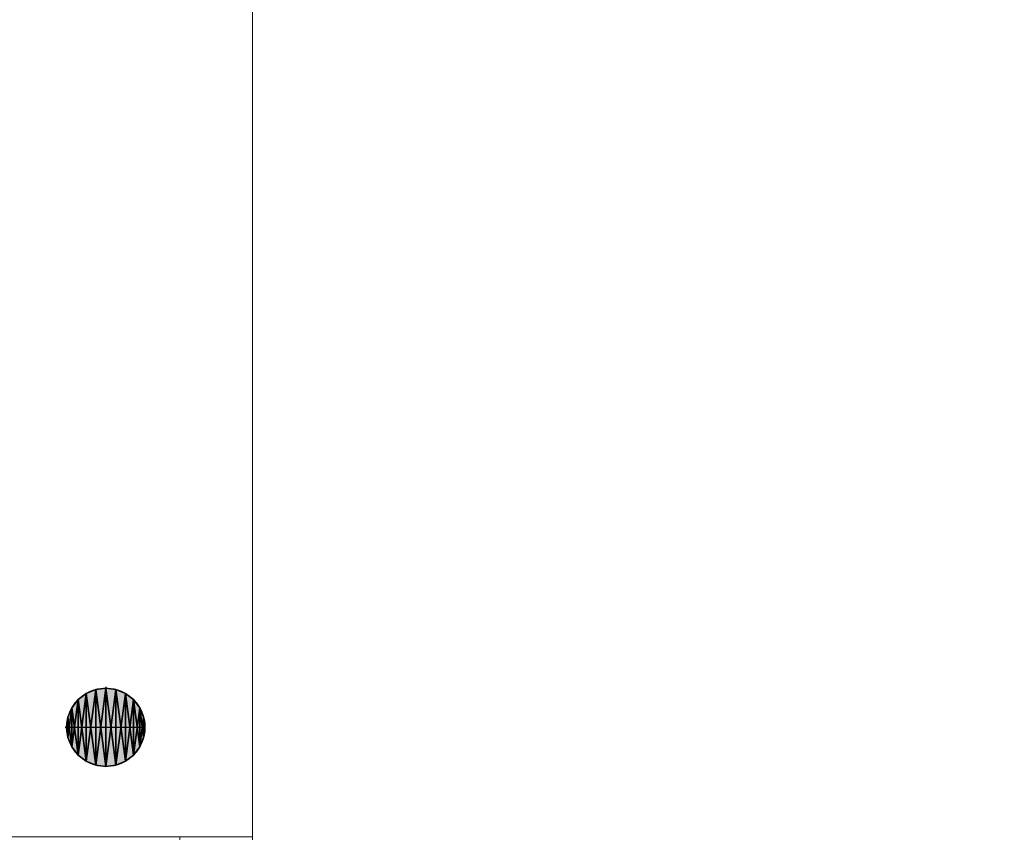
# Model space of a CAD drawing. Header units: inches. Extents: x 15 to 546804, y -66 to 267312.
# Tile 424 of 478: x 435986 to 441402, y 142197 to 146752. Entities that reach past the tile are written whole.
import ezdxf

# ---------------------------------------------------------------- set-up
doc = ezdxf.new("R2010")
doc.units = ezdxf.units.IN
doc.header["$MEASUREMENT"] = 0

msp = doc.modelspace()

# ---------------------------------------------------------------- hatches: boundary and pattern name
at = {"lineweight": 20}
h = msp.add_hatch(color=7, dxfattribs=at)
h.dxf.hatch_style = 1
h.paths.add_polyline_path([(436459.5, 143073.1), (436459.5, 142857.7), (436674.9, 142857.7, 0.414214)])
h.paths.add_polyline_path([(436459.5, 143073.1, 0.414214), (436244.1, 142857.7), (436459.5, 142857.7)])
h.paths.add_polyline_path([(436459.5, 142857.7), (436244.1, 142857.7, 0.414214), (436459.5, 142642.3)])
h.paths.add_polyline_path([(436674.9, 142857.7), (436459.5, 142857.7), (436459.5, 142642.3, 0.414214)])

# ---------------------------------------------------------------- linework, layer by layer
at = {"color": 7, "lineweight": 20}
for p, q in [((437267.1, 156655.7, 300), (437267.1, 142255.7, 300)), ((437267.1, 156655.7), (437267.1, 142255.7)), ((437267.1, 156655.7, 300), (437267.1, 142255.7, 300)), ((437267.1, 156655.7, 300), (437267.1, 142255.7, 300)), ((437267.1, 156655.7, 3000), (437267.1, 142239.2, 3000)), ((437267.1, 142255.7, 300), (437267.1, 156655.7, 300)), ((436867.1, 142255.7, 300), (425667.1, 142255.7, 300)), ((437267.1, 142255.7, 300), (425667.1, 142255.7, 300)), ((428126.8, 142255.7, 300), (436867.1, 142255.7, 300)), ((436867.1, 142255.7, 300), (435867.1, 142255.7, 300)), ((436867.1, 142255.7), (435867.1, 142255.7)), ((437267.1, 142255.7, 300), (436867.1, 142255.7, 300)), ((437267.1, 142255.7), (436867.1, 142255.7)), ((436867.1, 142255.7, 300), (436867.1, 142255.7)), ((436867.1, 142239.2, 3000), (436867.1, 142255.7, 3000)), ((436867.1, 142255.7, 300), (436867.1, 142255.7, 3000)), ((436867.1, 142255.7, 300), (436867.1, 142239.2, 3000)), ((437267.1, 142255.7, 300), (436867.1, 142255.7, 300)), ((436867.1, 142255.7, 300), (437267.1, 142255.7, 300)), ((437267.1, 142255.7, 300), (437267.1, 142255.7)), ((437267.1, 142255.7, 300), (437267.1, 142239.2, 3000))]:
    msp.add_line(p, q, dxfattribs=at)
at = {"color": 7}
for p, q in [((436403.7, 143065.8, 0), (436403.7, 143065.8, 7000)), ((436403.8, 143065.8, 0), (436403.8, 143065.8, 7000)), ((436459.5, 143080.7, 0), (436459.5, 143073.1, 0)), ((436459.5, 143080.7, 0), (436459.5, 143073.1, 0)), ((436459.5, 143073.1, 0), (436459.5, 143073.1, 7000)), ((436459.5, 143073.1, 0), (436459.5, 142642.3, 0)), ((436459.5, 143073.1, 0), (436459.5, 143073.1, 7000)), ((436459.5, 143073.1, 0), (436459.5, 142642.3, 0)), ((436515.3, 143065.8, 0), (436515.3, 143065.8, 7000)), ((436515.3, 143065.8, 0), (436515.3, 143065.8, 7000)), ((436307.2, 143010, 0), (436307.2, 143010, 7000)), ((436307.2, 143010, 0), (436307.2, 143010, 7000)), ((436351.8, 143044.3, 0), (436351.8, 143044.3, 7000)), ((436351.8, 143044.3, 0), (436351.8, 143044.3, 7000)), ((436567.2, 143044.3, 0), (436567.2, 143044.3, 7000)), ((436567.2, 143044.3, 0), (436567.2, 143044.3, 7000)), ((436611.8, 143010, 0), (436611.8, 143010, 7000)), ((436611.8, 143010, 0), (436611.8, 143010, 7000)), ((436272.9, 142965.4, 0), (436272.9, 142965.4, 7000)), ((436272.9, 142965.4, 0), (436272.9, 142965.4, 7000)), ((436646.1, 142965.4, 0), (436646.1, 142965.4, 7000)), ((436646.1, 142965.4, 0), (436646.1, 142965.4, 7000)), ((436251.4, 142913.4, 0), (436251.4, 142913.4, 7000)), ((436251.4, 142913.4, 0), (436251.4, 142913.4, 7000)), ((436667.6, 142913.4, 0), (436667.6, 142913.4, 7000)), ((436667.6, 142913.4, 0), (436667.6, 142913.4, 7000)), ((436236.5, 142857.7, 0), (436244.1, 142857.7, 0)), ((436236.5, 142857.7, 0), (436244.1, 142857.7, 0)), ((436244.1, 142857.7, 0), (436244.1, 142857.7, 7000)), ((436244.1, 142857.7, 0), (436674.9, 142857.7, 0)), ((436244.1, 142857.7, 0), (436244.1, 142857.7, 7000)), ((436244.1, 142857.7, 0), (436674.9, 142857.7, 0)), ((436674.9, 142857.7, 0), (436674.9, 142857.7, 7000)), ((436674.9, 142857.7, 0), (436674.9, 142857.7, 7000)), ((436251.4, 142801.9, 0), (436251.4, 142801.9, 7000)), ((436251.4, 142801.9, 0), (436251.4, 142801.9, 7000)), ((436667.6, 142801.9, 0), (436667.6, 142801.9, 7000)), ((436667.6, 142801.9, 0), (436667.6, 142801.9, 7000)), ((436272.9, 142750, 0), (436272.9, 142750, 7000)), ((436272.9, 142750, 0), (436272.9, 142750, 7000)), ((436646.1, 142750, 0), (436646.1, 142750, 7000)), ((436646.1, 142750, 0), (436646.1, 142750, 7000)), ((436307.2, 142705.4, 0), (436307.2, 142705.4, 7000)), ((436307.2, 142705.4, 0), (436307.2, 142705.4, 7000)), ((436611.8, 142705.4, 0), (436611.8, 142705.4, 7000)), ((436611.8, 142705.4, 0), (436611.8, 142705.4, 7000)), ((436351.8, 142671.1, 0), (436351.8, 142671.1, 7000)), ((436351.8, 142671.1, 0), (436351.8, 142671.1, 7000)), ((436403.7, 142649.6, 0), (436403.7, 142649.6, 7000)), ((436403.8, 142649.6, 0), (436403.8, 142649.6, 7000)), ((436459.5, 142642.3, 0), (436459.5, 142642.3, 7000)), ((436459.5, 142642.3, 0), (436459.5, 142642.3, 7000)), ((436515.3, 142649.6, 0), (436515.3, 142649.6, 7000)), ((436515.3, 142649.6, 0), (436515.3, 142649.6, 7000)), ((436567.2, 142671.1, 0), (436567.2, 142671.1, 7000)), ((436567.2, 142671.1, 0), (436567.2, 142671.1, 7000))]:
    msp.add_line(p, q, dxfattribs=at)
for centre in [(436459.5, 142857.7, 7000), (436459.5, 142857.7, 0), (436459.5, 142857.7, 7000), (436459.5, 142857.7, 0)]:
    msp.add_circle(centre, 215.4, dxfattribs=at)
at = {"color": 7, "lineweight": 20}
for points, invisible_edges in [([(435867.1, 143455.7, 300), (436867.1, 142255.7, 300), (435867.1, 157855.7, 300)], 3), ([(435867.1, 142255.7), (435867.1, 157855.7), (436867.1, 142255.7)], 3), ([(437267.1, 156655.7, 300), (436867.1, 142255.7, 300), (437267.1, 142255.7, 300)], 1), ([(437267.1, 142255.7), (436867.1, 142255.7), (437267.1, 156655.7)], 2), ([(450267.1, 156655.7, 300), (437267.1, 142255.7, 300), (437267.1, 156655.7, 300)], 1), ([(437267.1, 142239.2, 3000), (437267.1, 156655.7, 3000), (437267.1, 142255.7, 300)], 2), ([(437267.1, 156655.7, 300), (437267.1, 142255.7, 300), (437267.1, 156655.7, 3000)], 2), ([(437267.1, 156655.7), (437267.1, 142255.7, 300), (437267.1, 142255.7)], 1), ([(437267.1, 142255.7, 300), (437267.1, 156655.7), (437267.1, 156655.7, 300)], 1), ([(436867.1, 142255.7, 300), (435867.1, 143455.7, 300), (435867.1, 142255.7, 300)], 1), ([(436867.1, 142255.7, 300), (435867.1, 142255.7), (436867.1, 142255.7)], 1), ([(435867.1, 142255.7), (436867.1, 142255.7, 300), (435867.1, 142255.7, 300)], 1), ([(442517.1, 135055.7, 300), (436867.1, 142255.7, 300), (437267.1, 142255.7, 300)], 13), ([(437267.1, 142255.7, 300), (436867.1, 142255.7), (437267.1, 142255.7)], 1), ([(436867.1, 142255.7), (437267.1, 142255.7, 300), (436867.1, 142255.7, 300)], 1), ([(442517.1, 135055.7, 300), (437267.1, 142255.7, 300), (442517.1, 136807.1, 300)], 3)]:
    msp.add_3dface(points, dxfattribs=dict(at, invisible_edges=invisible_edges))
msp.add_3dface([(436867.1, 142255.7, 3000), (436867.1, 142239.2, 3000), (436867.1, 142255.7, 300)], dxfattribs=at)

# ---------------------------------------------------------------- meshes
at = {"color": 7}
mesh = msp.add_polyface(dxfattribs=at)
corners = [(436251.4, 142801.9, 7000), (436251.4, 142913.4, 7000), (436244.1, 142857.7, 7000), (436272.9, 142750, 7000), (436272.9, 142965.4, 7000), (436307.2, 142705.4, 7000), (436307.2, 143010, 7000), (436351.8, 142671.1, 7000), (436351.8, 143044.3, 7000), (436403.8, 142649.6, 7000), (436403.8, 143065.8, 7000), (436459.5, 142642.3, 7000), (436459.5, 143073.1, 7000), (436515.3, 142649.6, 7000), (436515.3, 143065.8, 7000), (436567.2, 142671.1, 7000), (436567.2, 143044.3, 7000), (436611.8, 142705.4, 7000), (436611.8, 143010, 7000), (436646.1, 142750, 7000), (436646.1, 142965.4, 7000), (436667.6, 142801.9, 7000), (436667.6, 142913.4, 7000), (436674.9, 142857.7, 7000)]
mesh.append_faces([[corners[k] for k in face] for face in [(0, 1, 2), (22, 21, 23)]], dxfattribs={"vtx0": -1, "color": 7})
mesh.append_faces([[corners[k] for k in face] for face in [(1, 3, 4), (4, 5, 6), (6, 7, 8), (8, 9, 10), (10, 11, 12), (12, 13, 14), (14, 15, 16), (16, 17, 18), (18, 19, 20), (20, 21, 22)]], dxfattribs={"vtx0": -1, "vtx1": -1, "color": 7})
mesh.append_faces([[corners[k] for k in face] for face in [(1, 0, 3), (4, 3, 5), (6, 5, 7), (8, 7, 9), (10, 9, 11), (12, 11, 13), (14, 13, 15), (16, 15, 17), (18, 17, 19), (20, 19, 21)]], dxfattribs={"vtx0": -1, "vtx2": -1, "color": 7})
mesh = msp.add_polyface(dxfattribs=at)
corners = [(436251.4, 142913.4, 0), (436251.4, 142801.9, 0), (436244.1, 142857.7, 0), (436272.9, 142965.4, 0), (436272.9, 142750, 0), (436307.2, 143010, 0), (436307.2, 142705.4, 0), (436351.8, 143044.3, 0), (436351.8, 142671.1, 0), (436403.8, 143065.8, 0), (436403.8, 142649.6, 0), (436459.5, 143073.1, 0), (436459.5, 142642.3, 0), (436515.3, 143065.8, 0), (436515.3, 142649.6, 0), (436567.2, 143044.3, 0), (436567.2, 142671.1, 0), (436611.8, 143010, 0), (436611.8, 142705.4, 0), (436646.1, 142965.4, 0), (436646.1, 142750, 0), (436667.6, 142913.4, 0), (436667.6, 142801.9, 0), (436674.9, 142857.7, 0)]
mesh.append_faces([[corners[k] for k in face] for face in [(0, 1, 2), (22, 21, 23)]], dxfattribs={"vtx0": -1, "color": 7})
mesh.append_faces([[corners[k] for k in face] for face in [(1, 3, 4), (4, 5, 6), (6, 7, 8), (8, 9, 10), (10, 11, 12), (12, 13, 14), (14, 15, 16), (16, 17, 18), (18, 19, 20), (20, 21, 22)]], dxfattribs={"vtx0": -1, "vtx1": -1, "color": 7})
mesh.append_faces([[corners[k] for k in face] for face in [(1, 0, 3), (4, 3, 5), (6, 5, 7), (8, 7, 9), (10, 9, 11), (12, 11, 13), (14, 13, 15), (16, 15, 17), (18, 17, 19), (20, 19, 21)]], dxfattribs={"vtx0": -1, "vtx2": -1, "color": 7})
mesh = msp.add_polyface(dxfattribs=at)
corners = [(436251.4, 142801.9, 7000), (436251.4, 142913.4, 7000), (436244.1, 142857.7, 7000), (436272.9, 142750, 7000), (436272.9, 142965.4, 7000), (436307.2, 142705.4, 7000), (436307.2, 143010, 7000), (436351.8, 142671.1, 7000), (436351.8, 143044.3, 7000), (436403.7, 142649.6, 7000), (436403.7, 143065.8, 7000), (436459.5, 142642.3, 7000), (436459.5, 143073.1, 7000), (436515.3, 142649.6, 7000), (436515.3, 143065.8, 7000), (436567.2, 142671.1, 7000), (436567.2, 143044.3, 7000), (436611.8, 142705.4, 7000), (436611.8, 143010, 7000), (436646.1, 142750, 7000), (436646.1, 142965.4, 7000), (436667.6, 142801.9, 7000), (436667.6, 142913.4, 7000), (436674.9, 142857.7, 7000)]
mesh.append_faces([[corners[k] for k in face] for face in [(0, 1, 2), (22, 21, 23)]], dxfattribs={"vtx0": -1, "color": 7})
mesh.append_faces([[corners[k] for k in face] for face in [(1, 3, 4), (4, 5, 6), (6, 7, 8), (8, 9, 10), (10, 11, 12), (12, 13, 14), (14, 15, 16), (16, 17, 18), (18, 19, 20), (20, 21, 22)]], dxfattribs={"vtx0": -1, "vtx1": -1, "color": 7})
mesh.append_faces([[corners[k] for k in face] for face in [(1, 0, 3), (4, 3, 5), (6, 5, 7), (8, 7, 9), (10, 9, 11), (12, 11, 13), (14, 13, 15), (16, 15, 17), (18, 17, 19), (20, 19, 21)]], dxfattribs={"vtx0": -1, "vtx2": -1, "color": 7})
mesh = msp.add_polyface(dxfattribs=at)
corners = [(436251.4, 142913.4, 0), (436251.4, 142801.9, 0), (436244.1, 142857.7, 0), (436272.9, 142965.4, 0), (436272.9, 142750, 0), (436307.2, 143010, 0), (436307.2, 142705.4, 0), (436351.8, 143044.3, 0), (436351.8, 142671.1, 0), (436403.7, 143065.8, 0), (436403.7, 142649.6, 0), (436459.5, 143073.1, 0), (436459.5, 142642.3, 0), (436515.3, 143065.8, 0), (436515.3, 142649.6, 0), (436567.2, 143044.3, 0), (436567.2, 142671.1, 0), (436611.8, 143010, 0), (436611.8, 142705.4, 0), (436646.1, 142965.4, 0), (436646.1, 142750, 0), (436667.6, 142913.4, 0), (436667.6, 142801.9, 0), (436674.9, 142857.7, 0)]
mesh.append_faces([[corners[k] for k in face] for face in [(0, 1, 2), (22, 21, 23)]], dxfattribs={"vtx0": -1, "color": 7})
mesh.append_faces([[corners[k] for k in face] for face in [(1, 3, 4), (4, 5, 6), (6, 7, 8), (8, 9, 10), (10, 11, 12), (12, 13, 14), (14, 15, 16), (16, 17, 18), (18, 19, 20), (20, 21, 22)]], dxfattribs={"vtx0": -1, "vtx1": -1, "color": 7})
mesh.append_faces([[corners[k] for k in face] for face in [(1, 0, 3), (4, 3, 5), (6, 5, 7), (8, 7, 9), (10, 9, 11), (12, 11, 13), (14, 13, 15), (16, 15, 17), (18, 17, 19), (20, 19, 21)]], dxfattribs={"vtx0": -1, "vtx2": -1, "color": 7})
mesh = msp.add_polyface(dxfattribs=at)
corners = [(436351.8, 143044.3, 7000), (436403.8, 143065.8, 0), (436351.8, 143044.3, 0), (436403.8, 143065.8, 7000)]
mesh.append_faces([[corners[k] for k in face] for face in [(0, 1, 2), (1, 0, 3)]], dxfattribs={"vtx0": -1, "color": 7})
mesh = msp.add_polyface(dxfattribs=at)
corners = [(436351.8, 143044.3, 7000), (436403.7, 143065.8, 0), (436351.8, 143044.3, 0), (436403.7, 143065.8, 7000)]
mesh.append_faces([[corners[k] for k in face] for face in [(0, 1, 2), (1, 0, 3)]], dxfattribs={"vtx0": -1, "color": 7})
mesh = msp.add_polyface(dxfattribs=at)
corners = [(436403.7, 143065.8, 7000), (436459.5, 143073.1, 0), (436403.7, 143065.8, 0), (436459.5, 143073.1, 7000)]
mesh.append_faces([[corners[k] for k in face] for face in [(0, 1, 2), (1, 0, 3)]], dxfattribs={"vtx0": -1, "color": 7})
mesh = msp.add_polyface(dxfattribs=at)
corners = [(436403.8, 143065.8, 7000), (436459.5, 143073.1, 0), (436403.8, 143065.8, 0), (436459.5, 143073.1, 7000)]
mesh.append_faces([[corners[k] for k in face] for face in [(0, 1, 2), (1, 0, 3)]], dxfattribs={"vtx0": -1, "color": 7})
mesh = msp.add_polyface(dxfattribs=at)
corners = [(436459.5, 143073.1, 7000), (436515.3, 143065.8, 0), (436459.5, 143073.1, 0), (436515.3, 143065.8, 7000)]
mesh.append_faces([[corners[k] for k in face] for face in [(0, 1, 2), (1, 0, 3)]], dxfattribs={"vtx0": -1, "color": 7})
mesh = msp.add_polyface(dxfattribs=at)
corners = [(436459.5, 143073.1, 7000), (436515.3, 143065.8, 0), (436459.5, 143073.1, 0), (436515.3, 143065.8, 7000)]
mesh.append_faces([[corners[k] for k in face] for face in [(0, 1, 2), (1, 0, 3)]], dxfattribs={"vtx0": -1, "color": 7})
mesh = msp.add_polyface(dxfattribs=at)
corners = [(436515.3, 143065.8, 7000), (436567.2, 143044.3, 0), (436515.3, 143065.8, 0), (436567.2, 143044.3, 7000)]
mesh.append_faces([[corners[k] for k in face] for face in [(0, 1, 2), (1, 0, 3)]], dxfattribs={"vtx0": -1, "color": 7})
mesh = msp.add_polyface(dxfattribs=at)
corners = [(436515.3, 143065.8, 7000), (436567.2, 143044.3, 0), (436515.3, 143065.8, 0), (436567.2, 143044.3, 7000)]
mesh.append_faces([[corners[k] for k in face] for face in [(0, 1, 2), (1, 0, 3)]], dxfattribs={"vtx0": -1, "color": 7})
mesh = msp.add_polyface(dxfattribs=at)
corners = [(436307.2, 143010, 7000), (436272.9, 142965.4, 0), (436272.9, 142965.4, 7000), (436307.2, 143010, 0)]
mesh.append_faces([[corners[k] for k in face] for face in [(0, 1, 2), (1, 0, 3)]], dxfattribs={"vtx0": -1, "color": 7})
mesh = msp.add_polyface(dxfattribs=at)
corners = [(436307.2, 143010, 7000), (436272.9, 142965.4, 0), (436272.9, 142965.4, 7000), (436307.2, 143010, 0)]
mesh.append_faces([[corners[k] for k in face] for face in [(0, 1, 2), (1, 0, 3)]], dxfattribs={"vtx0": -1, "color": 7})
mesh = msp.add_polyface(dxfattribs=at)
corners = [(436307.2, 143010, 7000), (436351.8, 143044.3, 0), (436307.2, 143010, 0), (436351.8, 143044.3, 7000)]
mesh.append_faces([[corners[k] for k in face] for face in [(0, 1, 2), (1, 0, 3)]], dxfattribs={"vtx0": -1, "color": 7})
mesh = msp.add_polyface(dxfattribs=at)
corners = [(436307.2, 143010, 7000), (436351.8, 143044.3, 0), (436307.2, 143010, 0), (436351.8, 143044.3, 7000)]
mesh.append_faces([[corners[k] for k in face] for face in [(0, 1, 2), (1, 0, 3)]], dxfattribs={"vtx0": -1, "color": 7})
mesh = msp.add_polyface(dxfattribs=at)
corners = [(436567.2, 143044.3, 7000), (436611.8, 143010, 0), (436567.2, 143044.3, 0), (436611.8, 143010, 7000)]
mesh.append_faces([[corners[k] for k in face] for face in [(0, 1, 2), (1, 0, 3)]], dxfattribs={"vtx0": -1, "color": 7})
mesh = msp.add_polyface(dxfattribs=at)
corners = [(436567.2, 143044.3, 7000), (436611.8, 143010, 0), (436567.2, 143044.3, 0), (436611.8, 143010, 7000)]
mesh.append_faces([[corners[k] for k in face] for face in [(0, 1, 2), (1, 0, 3)]], dxfattribs={"vtx0": -1, "color": 7})
mesh = msp.add_polyface(dxfattribs=at)
corners = [(436611.8, 143010, 0), (436646.1, 142965.4, 7000), (436646.1, 142965.4, 0), (436611.8, 143010, 7000)]
mesh.append_faces([[corners[k] for k in face] for face in [(0, 1, 2), (1, 0, 3)]], dxfattribs={"vtx0": -1, "color": 7})
mesh = msp.add_polyface(dxfattribs=at)
corners = [(436611.8, 143010, 0), (436646.1, 142965.4, 7000), (436646.1, 142965.4, 0), (436611.8, 143010, 7000)]
mesh.append_faces([[corners[k] for k in face] for face in [(0, 1, 2), (1, 0, 3)]], dxfattribs={"vtx0": -1, "color": 7})
mesh = msp.add_polyface(dxfattribs=at)
corners = [(436272.9, 142965.4, 7000), (436251.4, 142913.4, 0), (436251.4, 142913.4, 7000), (436272.9, 142965.4, 0)]
mesh.append_faces([[corners[k] for k in face] for face in [(0, 1, 2), (1, 0, 3)]], dxfattribs={"vtx0": -1, "color": 7})
mesh = msp.add_polyface(dxfattribs=at)
corners = [(436272.9, 142965.4, 7000), (436251.4, 142913.4, 0), (436251.4, 142913.4, 7000), (436272.9, 142965.4, 0)]
mesh.append_faces([[corners[k] for k in face] for face in [(0, 1, 2), (1, 0, 3)]], dxfattribs={"vtx0": -1, "color": 7})
mesh = msp.add_polyface(dxfattribs=at)
corners = [(436646.1, 142965.4, 0), (436667.6, 142913.4, 7000), (436667.6, 142913.4, 0), (436646.1, 142965.4, 7000)]
mesh.append_faces([[corners[k] for k in face] for face in [(0, 1, 2), (1, 0, 3)]], dxfattribs={"vtx0": -1, "color": 7})
mesh = msp.add_polyface(dxfattribs=at)
corners = [(436646.1, 142965.4, 0), (436667.6, 142913.4, 7000), (436667.6, 142913.4, 0), (436646.1, 142965.4, 7000)]
mesh.append_faces([[corners[k] for k in face] for face in [(0, 1, 2), (1, 0, 3)]], dxfattribs={"vtx0": -1, "color": 7})
mesh = msp.add_polyface(dxfattribs=at)
corners = [(436251.4, 142913.4, 7000), (436244.1, 142857.7, 0), (436244.1, 142857.7, 7000), (436251.4, 142913.4, 0)]
mesh.append_faces([[corners[k] for k in face] for face in [(0, 1, 2), (1, 0, 3)]], dxfattribs={"vtx0": -1, "color": 7})
mesh = msp.add_polyface(dxfattribs=at)
corners = [(436251.4, 142913.4, 7000), (436244.1, 142857.7, 0), (436244.1, 142857.7, 7000), (436251.4, 142913.4, 0)]
mesh.append_faces([[corners[k] for k in face] for face in [(0, 1, 2), (1, 0, 3)]], dxfattribs={"vtx0": -1, "color": 7})
mesh = msp.add_polyface(dxfattribs=at)
corners = [(436667.6, 142913.4, 0), (436674.9, 142857.7, 7000), (436674.9, 142857.7, 0), (436667.6, 142913.4, 7000)]
mesh.append_faces([[corners[k] for k in face] for face in [(0, 1, 2), (1, 0, 3)]], dxfattribs={"vtx0": -1, "color": 7})
mesh = msp.add_polyface(dxfattribs=at)
corners = [(436667.6, 142913.4, 0), (436674.9, 142857.7, 7000), (436674.9, 142857.7, 0), (436667.6, 142913.4, 7000)]
mesh.append_faces([[corners[k] for k in face] for face in [(0, 1, 2), (1, 0, 3)]], dxfattribs={"vtx0": -1, "color": 7})
mesh = msp.add_polyface(dxfattribs=at)
corners = [(436244.1, 142857.7, 7000), (436251.4, 142801.9, 0), (436251.4, 142801.9, 7000), (436244.1, 142857.7, 0)]
mesh.append_faces([[corners[k] for k in face] for face in [(0, 1, 2), (1, 0, 3)]], dxfattribs={"vtx0": -1, "color": 7})
mesh = msp.add_polyface(dxfattribs=at)
corners = [(436244.1, 142857.7, 7000), (436251.4, 142801.9, 0), (436251.4, 142801.9, 7000), (436244.1, 142857.7, 0)]
mesh.append_faces([[corners[k] for k in face] for face in [(0, 1, 2), (1, 0, 3)]], dxfattribs={"vtx0": -1, "color": 7})
mesh = msp.add_polyface(dxfattribs=at)
corners = [(436674.9, 142857.7, 0), (436667.6, 142801.9, 7000), (436667.6, 142801.9, 0), (436674.9, 142857.7, 7000)]
mesh.append_faces([[corners[k] for k in face] for face in [(0, 1, 2), (1, 0, 3)]], dxfattribs={"vtx0": -1, "color": 7})
mesh = msp.add_polyface(dxfattribs=at)
corners = [(436674.9, 142857.7, 0), (436667.6, 142801.9, 7000), (436667.6, 142801.9, 0), (436674.9, 142857.7, 7000)]
mesh.append_faces([[corners[k] for k in face] for face in [(0, 1, 2), (1, 0, 3)]], dxfattribs={"vtx0": -1, "color": 7})
mesh = msp.add_polyface(dxfattribs=at)
corners = [(436251.4, 142801.9, 7000), (436272.9, 142750, 0), (436272.9, 142750, 7000), (436251.4, 142801.9, 0)]
mesh.append_faces([[corners[k] for k in face] for face in [(0, 1, 2), (1, 0, 3)]], dxfattribs={"vtx0": -1, "color": 7})
mesh = msp.add_polyface(dxfattribs=at)
corners = [(436251.4, 142801.9, 7000), (436272.9, 142750, 0), (436272.9, 142750, 7000), (436251.4, 142801.9, 0)]
mesh.append_faces([[corners[k] for k in face] for face in [(0, 1, 2), (1, 0, 3)]], dxfattribs={"vtx0": -1, "color": 7})
mesh = msp.add_polyface(dxfattribs=at)
corners = [(436667.6, 142801.9, 0), (436646.1, 142750, 7000), (436646.1, 142750, 0), (436667.6, 142801.9, 7000)]
mesh.append_faces([[corners[k] for k in face] for face in [(0, 1, 2), (1, 0, 3)]], dxfattribs={"vtx0": -1, "color": 7})
mesh = msp.add_polyface(dxfattribs=at)
corners = [(436667.6, 142801.9, 0), (436646.1, 142750, 7000), (436646.1, 142750, 0), (436667.6, 142801.9, 7000)]
mesh.append_faces([[corners[k] for k in face] for face in [(0, 1, 2), (1, 0, 3)]], dxfattribs={"vtx0": -1, "color": 7})
mesh = msp.add_polyface(dxfattribs=at)
corners = [(436272.9, 142750, 7000), (436307.2, 142705.4, 0), (436307.2, 142705.4, 7000), (436272.9, 142750, 0)]
mesh.append_faces([[corners[k] for k in face] for face in [(0, 1, 2), (1, 0, 3)]], dxfattribs={"vtx0": -1, "color": 7})
mesh = msp.add_polyface(dxfattribs=at)
corners = [(436272.9, 142750, 7000), (436307.2, 142705.4, 0), (436307.2, 142705.4, 7000), (436272.9, 142750, 0)]
mesh.append_faces([[corners[k] for k in face] for face in [(0, 1, 2), (1, 0, 3)]], dxfattribs={"vtx0": -1, "color": 7})
mesh = msp.add_polyface(dxfattribs=at)
corners = [(436646.1, 142750, 0), (436611.8, 142705.4, 7000), (436611.8, 142705.4, 0), (436646.1, 142750, 7000)]
mesh.append_faces([[corners[k] for k in face] for face in [(0, 1, 2), (1, 0, 3)]], dxfattribs={"vtx0": -1, "color": 7})
mesh = msp.add_polyface(dxfattribs=at)
corners = [(436646.1, 142750, 0), (436611.8, 142705.4, 7000), (436611.8, 142705.4, 0), (436646.1, 142750, 7000)]
mesh.append_faces([[corners[k] for k in face] for face in [(0, 1, 2), (1, 0, 3)]], dxfattribs={"vtx0": -1, "color": 7})
mesh = msp.add_polyface(dxfattribs=at)
corners = [(436351.8, 142671.1, 7000), (436307.2, 142705.4, 0), (436351.8, 142671.1, 0), (436307.2, 142705.4, 7000)]
mesh.append_faces([[corners[k] for k in face] for face in [(0, 1, 2), (1, 0, 3)]], dxfattribs={"vtx0": -1, "color": 7})
mesh = msp.add_polyface(dxfattribs=at)
corners = [(436351.8, 142671.1, 7000), (436307.2, 142705.4, 0), (436351.8, 142671.1, 0), (436307.2, 142705.4, 7000)]
mesh.append_faces([[corners[k] for k in face] for face in [(0, 1, 2), (1, 0, 3)]], dxfattribs={"vtx0": -1, "color": 7})
mesh = msp.add_polyface(dxfattribs=at)
corners = [(436611.8, 142705.4, 7000), (436567.2, 142671.1, 0), (436611.8, 142705.4, 0), (436567.2, 142671.1, 7000)]
mesh.append_faces([[corners[k] for k in face] for face in [(0, 1, 2), (1, 0, 3)]], dxfattribs={"vtx0": -1, "color": 7})
mesh = msp.add_polyface(dxfattribs=at)
corners = [(436611.8, 142705.4, 7000), (436567.2, 142671.1, 0), (436611.8, 142705.4, 0), (436567.2, 142671.1, 7000)]
mesh.append_faces([[corners[k] for k in face] for face in [(0, 1, 2), (1, 0, 3)]], dxfattribs={"vtx0": -1, "color": 7})
mesh = msp.add_polyface(dxfattribs=at)
corners = [(436403.8, 142649.6, 7000), (436351.8, 142671.1, 0), (436403.8, 142649.6, 0), (436351.8, 142671.1, 7000)]
mesh.append_faces([[corners[k] for k in face] for face in [(0, 1, 2), (1, 0, 3)]], dxfattribs={"vtx0": -1, "color": 7})
mesh = msp.add_polyface(dxfattribs=at)
corners = [(436403.7, 142649.6, 7000), (436351.8, 142671.1, 0), (436403.7, 142649.6, 0), (436351.8, 142671.1, 7000)]
mesh.append_faces([[corners[k] for k in face] for face in [(0, 1, 2), (1, 0, 3)]], dxfattribs={"vtx0": -1, "color": 7})
mesh = msp.add_polyface(dxfattribs=at)
corners = [(436459.5, 142642.3, 7000), (436403.7, 142649.6, 0), (436459.5, 142642.3, 0), (436403.7, 142649.6, 7000)]
mesh.append_faces([[corners[k] for k in face] for face in [(0, 1, 2), (1, 0, 3)]], dxfattribs={"vtx0": -1, "color": 7})
mesh = msp.add_polyface(dxfattribs=at)
corners = [(436459.5, 142642.3, 7000), (436403.8, 142649.6, 0), (436459.5, 142642.3, 0), (436403.8, 142649.6, 7000)]
mesh.append_faces([[corners[k] for k in face] for face in [(0, 1, 2), (1, 0, 3)]], dxfattribs={"vtx0": -1, "color": 7})
mesh = msp.add_polyface(dxfattribs=at)
corners = [(436515.3, 142649.6, 7000), (436459.5, 142642.3, 0), (436515.3, 142649.6, 0), (436459.5, 142642.3, 7000)]
mesh.append_faces([[corners[k] for k in face] for face in [(0, 1, 2), (1, 0, 3)]], dxfattribs={"vtx0": -1, "color": 7})
mesh = msp.add_polyface(dxfattribs=at)
corners = [(436515.3, 142649.6, 7000), (436459.5, 142642.3, 0), (436515.3, 142649.6, 0), (436459.5, 142642.3, 7000)]
mesh.append_faces([[corners[k] for k in face] for face in [(0, 1, 2), (1, 0, 3)]], dxfattribs={"vtx0": -1, "color": 7})
mesh = msp.add_polyface(dxfattribs=at)
corners = [(436567.2, 142671.1, 7000), (436515.3, 142649.6, 0), (436567.2, 142671.1, 0), (436515.3, 142649.6, 7000)]
mesh.append_faces([[corners[k] for k in face] for face in [(0, 1, 2), (1, 0, 3)]], dxfattribs={"vtx0": -1, "color": 7})
mesh = msp.add_polyface(dxfattribs=at)
corners = [(436567.2, 142671.1, 7000), (436515.3, 142649.6, 0), (436567.2, 142671.1, 0), (436515.3, 142649.6, 7000)]
mesh.append_faces([[corners[k] for k in face] for face in [(0, 1, 2), (1, 0, 3)]], dxfattribs={"vtx0": -1, "color": 7})

doc.saveas('drawing.dxf')
